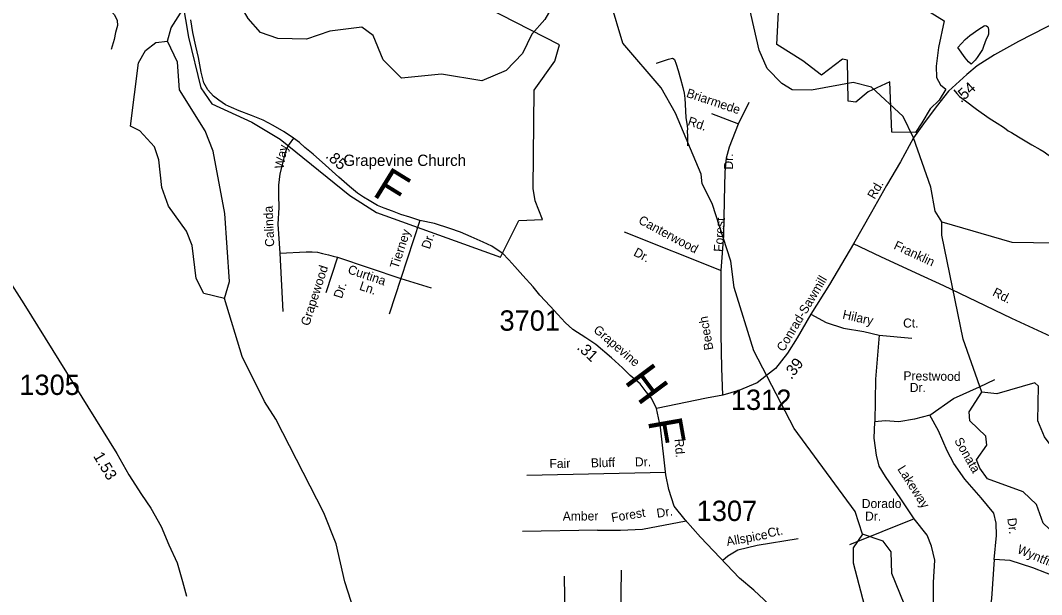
# Model space of a CAD drawing. Extents: x 1551653 to 1702041, y 811336 to 920032.
# Drawn here: x 1573127 to 1580534, y 862302 to 866468 of the extents above; entities that cross this region are included whole.
import ezdxf

# ---------------------------------------------------------------- set-up
doc = ezdxf.new("R2010")
doc.units = 0
for name, color, linetype in [('Old_Level_10', 7, 'Continuous'), ('Old_Level_11', 7, 'Continuous'), ('Old_Level_17', 7, 'Continuous'), ('Old_Level_22', 7, 'Continuous'), ('Old_Level_31', 7, 'Continuous'), ('Old_Level_32', 7, 'Continuous'), ('Old_Level_35', 7, 'Continuous'), ('Old_Level_48', 7, 'Continuous'), ('Old_Level_49', 7, 'Continuous'), ('Old_Level_50', 7, 'Continuous'), ('Old_Level_59', 7, 'Continuous'), ('Old_Level_60', 7, 'Continuous'), ('Old_Level_62', 7, 'Continuous'), ('Old_Level_8', 7, 'Continuous')]:
    doc.layers.add(name, color=color, linetype=linetype)

msp = doc.modelspace()

# ---------------------------------------------------------------- linework, layer by layer
at = {"layer": 'Old_Level_31'}
msp.add_line((1579604.947, 865615.264), (1579604.947, 865615.264), dxfattribs=at)
at = {"layer": 'Old_Level_32'}
for points in [[(1581088.598, 866729.954), (1581067.476, 866687.253), (1581046.724, 866664.999), (1580997.81, 866633.845), (1580812.527, 866543.349), (1580563.507, 866417.25), (1580366.819, 866315.763), (1580193.394, 866217.85), (1580067.402, 866137.739), (1579990.325, 866075.431), (1579857.404, 865954.391), (1579768.469, 865841.642), (1579678.051, 865718.509), (1579604.946, 865615.264), (1579509.206, 865441.98), (1579410.057, 865269.194), (1579300.37, 865077.818), (1579168.538, 864846.954)], [(1577740.38, 863653.348), (1577703.587, 863728.067), (1577666.766, 863772.463), (1577621.311, 863830.952), (1577549.882, 863892.688), (1577494.687, 863947.926), (1577413.517, 864019.412), (1577299.881, 864116.891), (1577228.451, 864165.631), (1577134.562, 864226.375), (1577079.162, 864277.077), (1577025.893, 864335.006), (1576968.694, 864393.805), (1576894.033, 864474.316), (1576845.398, 864536.011), (1576772.396, 864617.11), (1576712.215, 864682.272), (1576670.007, 864731.011), (1576622.933, 864778.03), (1576615.148, 864784.17), (1576545.647, 864829.17), (1576484.249, 864860.072), (1576396.749, 864897.47), (1576319.148, 864930.472), (1576241.448, 864957.67), (1576129.949, 864993.271), (1576024.148, 865016.87), (1575952.547, 865039.97), (1575886.75, 865060.869), (1575825.048, 865083.769), (1575765.448, 865106.571), (1575717.548, 865125.37), (1575656.15, 865162.171), (1575616.551, 865184.769), (1575572.85, 865213.47), (1575513.651, 865262.371), (1575436.551, 865329.569), (1575339.648, 865416.97), (1575250.849, 865498.171), (1575189.55, 865545.271), (1575151.949, 865581.868), (1575108.55, 865614.368), (1575041.05, 865659.368), (1574959.751, 865706.57), (1574888.252, 865743.669), (1574802.75, 865778.869), (1574713.15, 865812.268), (1574657.35, 865836.97), (1574615.752, 865855.67), (1574566.153, 865888.469), (1574528.551, 865918.869), (1574487.252, 865963.469), (1574457.852, 866013.967), (1574439.053, 866092.369), (1574418.551, 866198.668), (1574399.85, 866281.066), (1574377.252, 866381.368), (1574364.45, 866471.466)], [(1579168.538, 864846.954), (1578994.949, 864552.53), (1578860.187, 864337.368), (1578760.719, 864163.955), (1578690.13, 864054.768), (1578603.498, 863942.37), (1578539.325, 863890.988), (1578471.944, 863839.607), (1578337.183, 863781.802), (1578221.965, 863749.718), (1578102.954, 863727.209), (1577740.38, 863653.348)], [(1580599.806, 864174.256), (1580318.176, 864306.29), (1580000.089, 864458.269), (1579823.699, 864541.347), (1579623.593, 864633.326), (1579368.644, 864753.492), (1579168.538, 864846.954)], [(1573028.954, 864604.072), (1573151.763, 864411.028), (1573825.772, 863324.847), (1573913.392, 863170.399), (1574005.393, 863029.1), (1574073.763, 862928.445), (1574147.963, 862795.247), (1574204.355, 862662.603), (1574265.321, 862531.849), (1574303.062, 862398.19), (1574332.093, 862290.682)], [(1578596.465, 862192.841), (1578445.66, 862334.14), (1578342.984, 862420.847), (1578060.626, 862719.504), (1577949.54, 862843.776), (1577869.324, 862943.328), (1577830.82, 863065.359), (1577808.361, 863171.334), (1577769.857, 863516.868), (1577740.38, 863653.348)]]:
    msp.add_lwpolyline(points, dxfattribs=at)
at = {"layer": 'Old_Level_35'}
for p, q in [((1578335.553, 865717.299), (1578413.406, 865875.583)), ((1578138.421, 865793.485), (1578335.553, 865717.299)), ((1576024.148, 865016.87), (1575886.15, 864594.571)), ((1577506.671, 864932.906), (1578208.977, 864653.028)), ((1575008.35, 864779.472), (1575030.249, 864354.971)), ((1575426.049, 864749.472), (1575342.348, 864490.571)), ((1575426.049, 864749.472), (1575886.15, 864594.571)), ((1575886.15, 864594.571), (1575802.249, 864335.772)), ((1575886.15, 864594.571), (1576105.349, 864527.573)), ((1579356.384, 864184.074), (1579593.679, 864163.032)), ((1577805.086, 863186.786), (1576799.747, 863166.673)), ((1577639.753, 862777.025), (1577954.92, 862837.099)), ((1579608.44, 862851.433), (1579140.091, 862663.603)), ((1577313.663, 862769.609), (1576768.169, 862759.128)), ((1577313.663, 862769.609), (1577480.413, 862769.609)), ((1577480.413, 862769.609), (1577639.753, 862777.025)), ((1578768.468, 862706.569), (1578472.023, 862658.362)), ((1578331.211, 862624.988), (1578257.1, 862580.49)), ((1578472.023, 862658.362), (1578331.211, 862624.988)), ((1578257.1, 862580.49), (1578221.514, 862549.329)), ((1577484.119, 862480.368), (1577476.756, 862019.81)), ((1577077.792, 862116.669), (1577073.239, 862435.621))]:
    msp.add_line(p, q, dxfattribs=at)
for points in [[(1573129.154, 866547.569), (1573327.152, 866552.569), (1573401.654, 866575.669), (1573453.655, 866584.767), (1573507.752, 866590.068), (1573575.853, 866593.169), (1573625.754, 866586.266), (1573681.755, 866581.568), (1573721.755, 866570.967), (1573751.453, 866556.568), (1573783.254, 866538.067), (1573808.854, 866507.569), (1573828.254, 866467.369), (1573831.754, 866431.266), (1573816.951, 866379.567), (1573806.252, 866329.469), (1573785.252, 866257.868)], [(1579897.74, 865963.17), (1579919.439, 865936.969), (1579939.242, 865916.467), (1579982.539, 865883.968), (1580061.742, 865822.77), (1580152.939, 865759.47), (1580212.44, 865722.469), (1580258.041, 865693.968), (1580277.739, 865679.568), (1580291.541, 865667.469), (1580315.541, 865654.969), (1580367.04, 865622.269), (1580462.138, 865564.969), (1580523.739, 865532.069), (1580553.539, 865513.47), (1580608.939, 865472.669), (1580662.44, 865435.97), (1580698.24, 865415.471), (1580739.939, 865396.77), (1580777.639, 865374.27), (1580817.338, 865353.67), (1580890.638, 865300.471)], [(1578208.977, 864653.028), (1578228.409, 864908.22), (1578234.903, 865161.666), (1578238.15, 865366.373), (1578247.89, 865470.351), (1578270.617, 865551.584), (1578335.553, 865717.299)], [(1575108.55, 865614.368), (1575075.85, 865570.769), (1575057.349, 865535.169), (1575042.651, 865493.171), (1575029.951, 865439.47), (1575008.652, 865353.768), (1574999.35, 865273.769), (1574998.452, 865199.769), (1575001.152, 865111.669), (1574995.45, 864989.671), (1575008.35, 864779.472)], [(1575008.35, 864779.472), (1575200.449, 864788.569), (1575242.45, 864788.172), (1575282.45, 864785.571), (1575318.549, 864776.972), (1575362.348, 864766.371), (1575396.151, 864757.871), (1575426.049, 864749.472)], [(1578221.965, 863749.718), (1578215.471, 863944.678), (1578208.977, 864191.625), (1578208.977, 864653.028)], [(1578860.187, 864337.368), (1578971.908, 864277.262), (1579098.064, 864235.177), (1579245.247, 864211.129), (1579356.384, 864184.074)], [(1579356.384, 864184.074), (1579329.351, 863865.431), (1579323.318, 863556.407)], [(1579722.813, 863604.504), (1579894.026, 863724.746), (1580083.26, 863808.917), (1580194.398, 863863.026)], [(1579722.813, 863604.504), (1579611.676, 863574.443), (1579497.534, 863556.407), (1579398.411, 863562.419), (1579323.318, 863556.407)], [(1580190.885, 862557.299), (1580206.413, 862729.737), (1580203.409, 862819.919), (1580188.39, 862892.064), (1580095.275, 863003.289), (1579978.13, 863138.562), (1579897.029, 863252.793), (1579848.969, 863345.981), (1579785.891, 863490.273), (1579722.813, 863604.504)], [(1579608.44, 862851.433), (1579512.32, 862995.724), (1579401.183, 863158.052), (1579356.359, 863234.757), (1579335.333, 863312.915), (1579320.315, 863436.163), (1579323.318, 863556.407)], [(1580179.097, 861869.916), (1580101, 861857.892), (1580001.877, 861884.947), (1579914.769, 861930.038), (1579839.675, 862002.184), (1579776.597, 862083.348), (1579749.564, 862182.549), (1579749.564, 862389.967), (1579758.575, 862552.295), (1579734.596, 862653.032), (1579704.559, 862734.196), (1579608.44, 862851.433)], [(1580190.885, 862557.299), (1580170.085, 862272.731), (1580152.062, 862149.481), (1580143.052, 862047.275), (1580149.059, 861951.081), (1580179.097, 861869.916)], [(1580890.753, 862313.807), (1580800.641, 862367.917), (1580668.477, 862419.02), (1580470.232, 862497.178), (1580305.027, 862548.281), (1580190.885, 862557.299)]]:
    msp.add_lwpolyline(points, dxfattribs=at)
at = {"layer": 'Old_Level_48'}
msp.add_lwpolyline([(1578612.468, 866293.268), (1578658.865, 867189.876), (1579825.928, 866464.731), (1579786.669, 866271.835), (1579768.823, 866136.094), (1579772.393, 866053.934), (1579800.944, 866000.352), (1579840.204, 865968.203), (1579790.237, 865889.616), (1579725.995, 865825.317), (1579665.323, 865725.297), (1579618.925, 865653.854), (1579447.613, 865657.427), (1579433.338, 866021.785), (1579276.301, 865950.342), (1579187.077, 865875.327), (1579129.973, 865882.471), (1579126.404, 866178.96), (1579090.714, 866186.104), (1578937.247, 866071.795), (1578801.625, 866175.388), (1578612.468, 866293.268)], dxfattribs=at)
at = {"layer": 'Old_Level_49'}
for points in [[(1574282.507, 866718.58), (1574345.972, 866346.198), (1574436.09, 865977.844), (1574514.883, 865862.273), (1574805.078, 865730.861), (1575012.361, 865606.366), (1575516.75, 865198.296), (1575710.214, 865073.801), (1576609.448, 864751.033), (1576741.605, 865015.615), (1576914.331, 865023.132), (1576860.321, 865159.218), (1576846.315, 865248.152), (1576854.252, 865962.81), (1577004.449, 866173.298), (1577036.542, 866291.887), (1575331.322, 867166.828)], [(1578612.468, 866293.268), (1578658.865, 867189.876), (1579825.928, 866464.731), (1579786.669, 866271.835), (1579768.823, 866136.094), (1579772.393, 866053.934), (1579800.944, 866000.352), (1579840.204, 865968.203), (1579790.237, 865889.616), (1579725.995, 865825.317), (1579665.323, 865725.297), (1579618.925, 865653.854), (1579447.613, 865657.427), (1579433.338, 866021.785), (1579276.301, 865950.342), (1579187.077, 865875.327), (1579129.973, 865882.471), (1579126.404, 866178.96), (1579090.714, 866186.104), (1578937.247, 866071.795), (1578801.625, 866175.388), (1578612.468, 866293.268)]]:
    msp.add_lwpolyline(points, dxfattribs=at)
at = {"layer": 'Old_Level_50'}
msp.add_line((1579604.6, 865622.098), (1579604.6, 865622.098), dxfattribs=at)
at = {"layer": 'Old_Level_59'}
for points in [[(1579810.551, 865007.395), (1580317.542, 864859.245), (1580792.545, 864852.889), (1581001.493, 864914.302), (1581657.557, 865271.913), (1581910.489, 865493.369), (1582047.566, 865766.396), (1582029.522, 866259.136), (1582100.47, 866543.235), (1582328.488, 866722.553), (1582521.544, 866810.521), (1582798.57, 866932.937), (1583185.503, 867210.68), (1583297.359, 867418.603)], [(1574193.456, 866316.14), (1574220.421, 866414.155), (1574305.517, 866547.029), (1574314.437, 866612.543), (1574493.448, 866884.545)], [(1577351.464, 866744.597), (1577150.513, 866696.102), (1577007.489, 866607.109), (1576930.492, 866474.133), (1576837.501, 866367.711), (1576768.5, 866227.865), (1576650.493, 866105.552), (1576474.456, 866030.4), (1576182.462, 866078.895), (1575890.467, 866048.752), (1575759.439, 866182.651), (1575686.441, 866358.176), (1575604.522, 866418.974), (1575370.455, 866390.779), (1575202.518, 866331.827), (1574994.492, 866336.03), (1574869.513, 866381.347), (1574779.495, 866481.515), (1574560.5, 866860.246), (1574493.448, 866884.545)], [(1579810.551, 865007.395), (1579761.543, 865083.88), (1579731.503, 865258.482), (1579604.946, 865615.264), (1579530.552, 865771.419), (1579299.458, 865982.931), (1579166.482, 866018.405), (1578865.466, 865962.22), (1578724.492, 865965.091), (1578649.546, 866009.28), (1578542.509, 866119.7), (1578486.529, 866252.164), (1578376.519, 866730.345), (1578295.523, 866873.164), (1578212.477, 866891.311), (1577502.484, 866790.836), (1577351.464, 866744.597)], [(1579235.482, 862740.852), (1579180.528, 862906.022), (1578738.538, 863505.901), (1578446.544, 864069.897), (1578303.52, 864529.111), (1578280.452, 864720.015), (1578145.528, 865139.654), (1578072.529, 865282.268), (1578064.532, 865351.37), (1577879.473, 865795), (1577773.461, 865977.702), (1577495.513, 866301.787), (1577407.443, 866602.29), (1577350.438, 866678.98), (1577351.464, 866744.597)], [(1574608.482, 864449.756), (1574643.443, 864573.71), (1574609.507, 865066.86), (1574524.513, 865518.385), (1574467.509, 865667.253), (1574280.501, 865963.143), (1574266.455, 866163.787), (1574193.456, 866316.14)], [(1580101.52, 863770.419), (1579965.468, 864154.071), (1579809.525, 864908.97), (1579810.551, 865007.395)], [(1575662.45, 861831.754), (1575479.441, 862393.494), (1575416.49, 862670.519), (1575328.522, 862895.461), (1574979.524, 863575.619), (1574897.503, 863701.931), (1574735.512, 864030.22), (1574608.482, 864449.756)]]:
    msp.add_lwpolyline(points, dxfattribs=at)
at = {"layer": 'Old_Level_60'}
for points in [[(1574608.482, 864449.756), (1574458.486, 864485.64), (1574402.507, 864595.036), (1574372.467, 864835.357), (1574332.482, 864937.883), (1574201.453, 865121.097), (1574153.471, 865256.739), (1574131.428, 865457.382), (1574099.44, 865549.963), (1573992.505, 865667.048), (1573926.479, 865701.189), (1573983.483, 866159.583), (1574034.439, 866250.524), (1574110.513, 866308.041), (1574193.456, 866316.14)], [(1580960.483, 862646.733), (1580936.492, 862748.952), (1580757.481, 863041.458), (1580661.517, 863302.797), (1580555.505, 863446.129), (1580506.497, 863561.983), (1580510.496, 863814.71), (1580485.48, 863838.188), (1580209.48, 863758.423), (1580101.52, 863770.419)], [(1580960.483, 862646.733), (1580860.52, 862642.222), (1580677.511, 862695.228), (1580545.56, 862819.285), (1580497.475, 862954.926), (1580399.46, 863048.738), (1580142.53, 863142.652), (1580085.526, 863219.239), (1580060.509, 863278.909), (1580137.506, 863385.638), (1580129.509, 863451.46), (1580014.475, 863562.188), (1580007.503, 863627.907), (1580101.52, 863770.419)], [(1579235.482, 862740.852), (1579167.507, 862640.377), (1579166.482, 862532.109), (1579260.498, 862172.345), (1579341.494, 861970.471), (1579407.521, 861903.522), (1579482.467, 861901.984), (1579551.467, 862084.378), (1579537.524, 862235.706), (1579448.531, 862454.189), (1579442.482, 862611.874), (1579385.478, 862688.564), (1579235.482, 862740.852)]]:
    msp.add_lwpolyline(points, dxfattribs=at)
at = {"layer": 'Old_Level_62'}
for points in [[(1579926.303, 866271.029), (1579979.103, 866329.059), (1580014.27, 866359.406), (1580079.579, 866405.03), (1580116.078, 866429.226), (1580125.306, 866430.559), (1580134.43, 866427.381), (1580142.94, 866421.127), (1580147.451, 866414.975), (1580149.194, 866401.749), (1580148.066, 866367.198), (1580143.76, 866352.434), (1580132.79, 866330.801), (1580121.615, 866306.093), (1580113.515, 866278.308), (1580104.493, 866257.598), (1580090.447, 866234.94), (1580065.943, 866198.85), (1580051.384, 866180.293), (1580023.395, 866150.766), (1580002.787, 866168.4), (1579979.924, 866195.262), (1579926.303, 866271.029)], [(1577738.602, 866156.712), (1577747.522, 866159.993), (1577827.8, 866185.727), (1577856.097, 866194.339), (1577862.453, 866192.391), (1577870.45, 866184.087), (1577883.574, 866151.176), (1577899.055, 866103.604), (1577915.254, 866043.421), (1577932.376, 865981.393), (1577940.783, 865939.46), (1577945.499, 865900.295), (1577949.395, 865860.309), (1577953.086, 865762.192), (1577957.187, 865734.92), (1577962.109, 865703.957), (1577964.467, 865679.351), (1577963.236, 865665.818)], [(1577963.236, 865665.818), (1577964.364, 865625.627), (1577964.467, 865582.361), (1577966.107, 865557.14)]]:
    msp.add_lwpolyline(points, dxfattribs=at)

# ---------------------------------------------------------------- texts
at = {"layer": 'Old_Level_10'}
for s, rotation, p in [('Briarmede', 341.5582944, (1577951.932, 865914.117)), ('Rd.', 341.5582944, (1577962.415, 865709.605)), ('Way', 79.1093139, (1575033.875, 865386.385)), ('Dr.', 89.1918056, (1578294.98, 865385.209)), ('Calinda', 92.2629528, (1574968.38, 864826.166)), ('Canterwood', 331.8045417, (1577603.92, 864998.762)), ('Forest', 85.9186361, (1578220.758, 864786.917)), ('Tierney', 71.9037, (1575866.625, 864661.648)), ('Dr.', 71.9037, (1576095.775, 864803.801)), ('Dr.', 331.8045417, (1577568.617, 864764.959)), ('Grapewood', 72.0843556, (1575220.73, 864246.724)), ('Curtina', 341.3932611, (1575496.447, 864634.256)), ('Dr.', 72.0843556, (1575458.492, 864445.491)), ('Ln.', 341.3932611, (1575580.587, 864515.07)), ('Beech', 99.8915833, (1578153.753, 864081.043)), ('Hilary', 347.4370556, (1579085.646, 864304.849)), ('Ct.', 0.0469944, (1579529.038, 864239.3)), ('Prestwood', 359.3097889, (1579531.263, 863856.842)), ('Dr.', 0.2368139, (1579577.797, 863771.748)), ('Sonata', 299.6773556, (1579898.441, 863418.912)), ('Fair', 1.1461056, (1576964.905, 863219.161)), ('Bluff', 1.1461056, (1577265.143, 863225.158)), ('Dr.', 1.1461056, (1577584.814, 863231.572)), ('Lakeway', 302.3521806, (1579485.403, 863213.278)), ('Dorado', 0.0633944, (1579229.537, 862929.843)), ('Forest', 9.0673194, (1577417.473, 862827.907)), ('Dr.', 9.0673194, (1577746.678, 862858.823)), ('Amber', 0.3618, (1577060.86, 862838.41)), ('Dr.', 359.6632639, (1579253.133, 862838.673)), ('Dr.', 277.112575, (1580284.997, 862854.564)), ('Ct.', 12.0727806, (1578553.263, 862715.596)), ('Allspice', 10.3196194, (1578253.427, 862653.933)), ('Wyntfield', 336.8052556, (1580351.293, 862606.905))]:
    msp.add_text(s, height=65.6167, rotation=rotation, dxfattribs=at).set_placement(p)
at = {"layer": 'Old_Level_11'}
for s, height, rotation, p in [('Rd.', 65.6167, 59.7404444, (1579322.369, 865165.992)), ('Franklin', 65.6167, 335.027825, (1579456.064, 864813.032)), ('Conrad-Sawmill', 65.61666, 59.1817028, (1578663.519, 864059.452)), ('Rd.', 65.6167, 332.9353806, (1580172.14, 864474.149)), ('Grapevine', 65.6167, 319.429925, (1577278.015, 864213.396)), ('Rd.', 65.6167, 274.2126028, (1577871.727, 863430.256))]:
    msp.add_text(s, height=height, rotation=rotation, dxfattribs=at).set_placement(p)
at = {"layer": 'Old_Level_17'}
for s, rotation, p in [('.54', 42.3217472, (1579950.295, 865866.334)), ('.85', 318.925425, (1575335.538, 865476.522)), ('.31', 317.4495194, (1577158.234, 864088.24)), ('.39', 52.3763667, (1578718.643, 863857.818)), ('1.53', 300.9733278, (1573652.483, 863307.544))]:
    msp.add_text(s, height=82.0208, rotation=rotation, dxfattribs=at).set_placement(p)
at = {"layer": 'Old_Level_22'}
msp.add_text('Grapevine Church', height=82.02083, dxfattribs=at).set_placement((1575469.504, 865412.032))
for s, rotation, p in [('F', 328.4116861, (1575671.865, 865202.18)), ('H', 306.7120778, (1577501.811, 863852.183)), ('F', 280.0006306, (1577677.453, 863565.329))]:
    msp.add_text(s, height=246.062, rotation=rotation, dxfattribs=at).set_placement(p)
at = {"layer": 'Old_Level_8'}
for s, p in [('3701', (1576601.79, 864216.678)), ('1305', (1573119.459, 863750.336)), ('1312', (1578280.057, 863641.791)), ('1307', (1578031.853, 862835.881))]:
    msp.add_text(s, height=147.6375, dxfattribs=at).set_placement(p)

doc.saveas('drawing.dxf')
